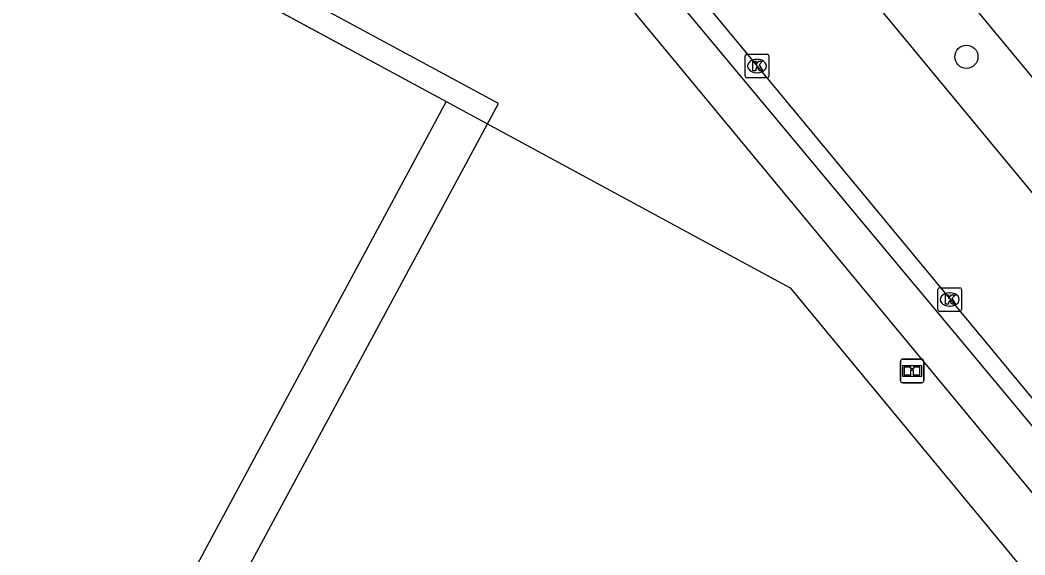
# Model space of a CAD drawing. Extents: x 159489 to 160304, y 383826 to 384530.
# Drawn here: x 159949.7 to 159992.11, y 384209.91 to 384232.46 of the extents above; entities that cross this region are included whole.
import ezdxf

# ---------------------------------------------------------------- set-up
doc = ezdxf.new("R2010")
doc.units = 0
for name, color, linetype in [('IMGEO_Boom', 7, 'Continuous'), ('IMGEO_Fietspad_gesloten', 7, 'Continuous'), ('IMGEO_Informatiebord', 7, 'Continuous'), ('IMGEO_Kolk', 7, 'Continuous'), ('IMGEO_OVBaan_gesloten', 7, 'Continuous'), ('IMGEO_Pand', 7, 'Continuous'), ('IMGEO_Pand_overbouw', 7, 'Continuous'), ('IMGEO_Rijbaan_lokaal_gesloten', 7, 'Continuous'), ('IMGEO_Voetpad_open', 7, 'Continuous')]:
    doc.layers.add(name, color=color, linetype=linetype)

msp = doc.modelspace()

# ---------------------------------------------------------------- linework, layer by layer
at = {"layer": 'IMGEO_Boom'}
msp.add_circle((159989.637, 384230.912), 0.489, dxfattribs=at)
at = {"layer": 'IMGEO_Fietspad_gesloten'}
for points in [[(159957.532, 384254.825), (159960.033, 384251.817), (159960.897, 384250.561), (160029.527, 384167.731), (160030.452, 384166.645)], [(159959.452, 384254.838), (159959.937, 384254.261), (159961.686, 384252.179), (160032.453, 384167.34)]]:
    msp.add_lwpolyline(points, dxfattribs=at)
at = {"layer": 'IMGEO_Informatiebord'}
for p, q in [((159986.85, 384217.264), (159986.85, 384218.064)), ((159986.85, 384218.064), (159986.85, 384217.264)), ((159986.95, 384218.164), (159987.74, 384218.164)), ((159987.74, 384218.164), (159986.95, 384218.164)), ((159987.84, 384218.064), (159987.84, 384217.264)), ((159987.84, 384217.264), (159987.84, 384218.064)), ((159987.74, 384217.164), (159986.95, 384217.164)), ((159986.95, 384217.164), (159987.74, 384217.164))]:
    msp.add_line(p, q, dxfattribs=at)
for points in [[(159986.951, 384217.896), (159987.739, 384217.896), (159987.739, 384217.432), (159986.951, 384217.432), (159986.951, 384217.896)], [(159987.016, 384217.831), (159987.016, 384217.497), (159987.291, 384217.497), (159987.292, 384217.71), (159987.396, 384217.711), (159987.397, 384217.497), (159987.674, 384217.497), (159987.674, 384217.831), (159987.398, 384217.831), (159987.398, 384217.751), (159987.292, 384217.751), (159987.292, 384217.831), (159987.016, 384217.831)]]:
    msp.add_lwpolyline(points, dxfattribs=at)
for centre, start, end in [((159986.95, 384218.064), 90, 180), ((159986.95, 384218.064), 90, 180), ((159987.74, 384218.064), 0, 90), ((159987.74, 384218.064), 360, 90), ((159986.95, 384217.264), 180, 270), ((159986.95, 384217.264), 180, 270), ((159987.74, 384217.264), 270, 0), ((159987.74, 384217.264), 270, 0)]:
    msp.add_arc(centre, 0.1, start, end, dxfattribs=at)
at = {"layer": 'IMGEO_Kolk'}
for p, q in [((159980.301, 384230.096), (159980.301, 384230.948)), ((159980.376, 384231.022), (159981.228, 384231.022)), ((159980.789, 384230.802), (159980.814, 384230.802)), ((159981.302, 384230.948), (159981.302, 384230.096)), ((159980.812, 384230.242), (159980.787, 384230.242)), ((159981.228, 384230.022), (159980.376, 384230.022)), ((159988.435, 384220.25), (159988.435, 384221.102)), ((159988.51, 384221.176), (159989.362, 384221.176)), ((159988.923, 384220.956), (159988.948, 384220.956)), ((159989.436, 384221.102), (159989.436, 384220.25)), ((159989.362, 384220.176), (159988.51, 384220.176)), ((159988.946, 384220.396), (159988.921, 384220.396))]:
    msp.add_line(p, q, dxfattribs=at)
for points in [[(159980.301, 384230.096), (159980.301, 384230.948)], [(159980.376, 384231.022), (159981.228, 384231.022)], [(159980.622, 384230.722), (159980.745, 384230.722), (159980.745, 384230.571), (159980.875, 384230.722), (159981.039, 384230.722), (159980.893, 384230.571), (159981.046, 384230.322), (159980.894, 384230.322), (159980.809, 384230.486), (159980.745, 384230.419), (159980.745, 384230.322), (159980.622, 384230.322), (159980.622, 384230.722)], [(159981.302, 384230.948), (159981.302, 384230.096)], [(159981.228, 384230.022), (159980.376, 384230.022)], [(159988.435, 384220.25), (159988.435, 384221.102)], [(159988.51, 384221.176), (159989.362, 384221.176)], [(159988.756, 384220.876), (159988.879, 384220.876), (159988.879, 384220.725), (159989.009, 384220.876), (159989.173, 384220.876), (159989.027, 384220.725), (159989.18, 384220.476), (159989.028, 384220.476), (159988.943, 384220.64), (159988.879, 384220.573), (159988.879, 384220.476), (159988.756, 384220.476), (159988.756, 384220.876)], [(159989.436, 384221.102), (159989.436, 384220.25)], [(159989.362, 384220.176), (159988.51, 384220.176)]]:
    msp.add_lwpolyline(points, dxfattribs=at)
for centre, start, end in [((159980.378, 384230.946), 91.552, 178.448), ((159980.378, 384230.946), 91.552, 178.448), ((159981.226, 384230.946), 1.552, 88.448), ((159981.226, 384230.946), 1.552, 88.448), ((159980.378, 384230.098), 181.552, 268.448), ((159980.378, 384230.098), 181.552, 268.448), ((159981.226, 384230.098), 271.552, 358.448), ((159981.226, 384230.098), 271.552, 358.448), ((159988.512, 384221.1), 91.552, 178.448), ((159988.512, 384221.1), 91.552, 178.448), ((159989.36, 384221.1), 1.552, 88.448), ((159989.36, 384221.1), 1.552, 88.448), ((159988.512, 384220.252), 181.552, 268.448), ((159988.512, 384220.252), 181.552, 268.448), ((159989.36, 384220.252), 271.552, 358.448), ((159989.36, 384220.252), 271.552, 358.448)]:
    msp.add_arc(centre, 0.0765, start, end, dxfattribs=at)
for centre, major_axis, ratio, start_param, end_param in [((159980.788, 384230.522), (-0.387, 0.002), 0.722429, 4.712389, 7.853982), ((159980.813, 384230.522), (-0.39, 0.002), 0.717154, 1.570796, 4.712389), ((159988.922, 384220.676), (-0.387, 0.002), 0.722429, 4.712389, 7.853982), ((159988.947, 384220.676), (-0.39, 0.002), 0.717154, 1.570796, 4.712389)]:
    msp.add_ellipse(centre, major_axis=major_axis, ratio=ratio, start_param=start_param, end_param=end_param, dxfattribs=at)
at = {"layer": 'IMGEO_OVBaan_gesloten'}
msp.add_lwpolyline([(159981.084, 384243.71), (160030.552, 384184.07)], dxfattribs=at)
at = {"layer": 'IMGEO_Pand'}
for points in [[(159928.39, 384211.596), (159944.524, 384241.543), (159967.686, 384229.02)], [(159967.686, 384229.02), (159951.577, 384199.109), (159928.39, 384211.596)]]:
    msp.add_lwpolyline(points, dxfattribs=at)
at = {"layer": 'IMGEO_Pand_overbouw'}
msp.add_lwpolyline([(159953.299, 384198.181), (159969.896, 384228.943), (159943.238, 384243.325), (159926.605, 384212.558), (159928.39, 384211.596), (159944.07, 384240.7), (159944.524, 384241.543), (159945.039, 384241.265), (159967.686, 384229.02), (159951.577, 384199.109)], close=True, dxfattribs=at)
at = {"layer": 'IMGEO_Rijbaan_lokaal_gesloten'}
for points in [[(160030.037, 384171.103), (159961.57, 384253.773), (159960.762, 384254.768)], [(160028.141, 384182.05), (159969.786, 384252.506)]]:
    msp.add_lwpolyline(points, dxfattribs=at)
at = {"layer": 'IMGEO_Voetpad_open'}
msp.add_lwpolyline([(159967.686, 384229.02), (159982.197, 384221.174), (160029.234, 384164.348)], dxfattribs=at)

doc.saveas('drawing.dxf')
